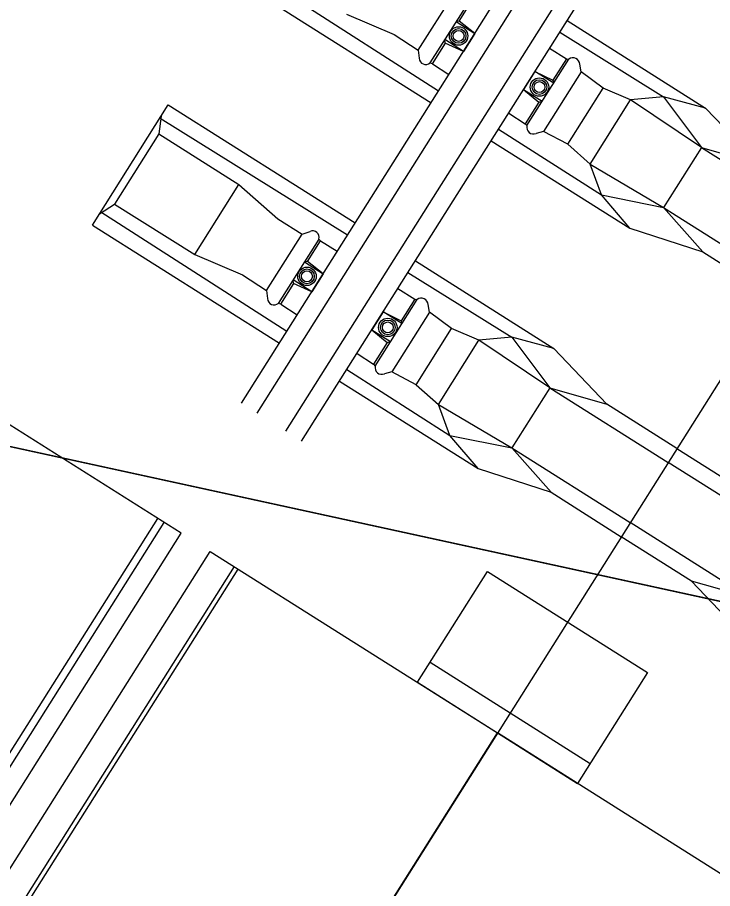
# Model space of a CAD drawing. Extents: x -746176 to -739709, y -1128407 to -1124482.
# Drawn here: x -743173.213 to -743171.745, y -1127095.098 to -1127093.259 of the extents above; entities that cross this region are included whole.
import ezdxf

# ---------------------------------------------------------------- set-up
doc = ezdxf.new("R2010")
doc.units = 0
for name, color, linetype in [('Vrstva 3', 7, 'Continuous'), ('Vrstva 33', 7, 'Continuous'), ('Vrstva 38', 7, 'Continuous'), ('Vrstva 39', 7, 'Continuous'), ('Vrstva 41', 7, 'Continuous'), ('Vrstva 5', 7, 'Continuous')]:
    doc.layers.add(name, color=color, linetype=linetype)

msp = doc.modelspace()

# ---------------------------------------------------------------- linework, layer by layer
at = {"layer": 'Vrstva 3'}
msp.add_lwpolyline([(-743184.0024, -1127091.4584), (-743185.9181, -1127102.24), (-743183.34, -1127102.57), (-743171.62, -1127104.6), (-743164.2111, -1127105.5715), (-743162.4393, -1127095.7933), (-743166.78, -1127095.57), (-743176.42, -1127093.47), (-743180.17, -1127093.19), (-743180.08, -1127092.14)], close=True, dxfattribs=at)
at = {"layer": 'Vrstva 33'}
msp.add_lwpolyline([(-743159.64, -1127094.74), (-743160.17, -1127095.91), (-743166.78, -1127095.57), (-743176.42, -1127093.47), (-743180.17, -1127093.19), (-743180.08, -1127092.14)], dxfattribs=at)
at = {"layer": 'Vrstva 38'}
for p, q in [((-743172.4195, -1127093.5664), (-743172.0992, -1127093.059)), ((-743172.3864, -1127093.5872), (-743172.0662, -1127093.0799)), ((-743172.3255, -1127093.6257), (-743172.0053, -1127093.1183)), ((-743172.2925, -1127093.6466), (-743171.9722, -1127093.1392)), ((-743172.7162, -1127093.1625), (-743172.3234, -1127093.4141)), ((-743172.7342, -1127093.1904), (-743172.3394, -1127093.4396)), ((-743172.5182, -1127093.2528), (-743172.4175, -1127093.2957)), ((-743172.2801, -1127093.2674), (-743172.2865, -1127093.2682)), ((-743172.2865, -1127093.2682), (-743172.247, -1127093.2931)), ((-743172.247, -1127093.2931), (-743172.2801, -1127093.2674)), ((-743172.0523, -1127093.2661), (-743171.7597, -1127093.4507)), ((-743172.4175, -1127093.2957), (-743172.3663, -1127093.3283)), ((-743172.247, -1127093.2931), (-743172.271, -1127093.3311)), ((-743172.0678, -1127093.2907), (-743171.8488, -1127093.427)), ((-743172.3093, -1127093.3135), (-743172.3105, -1127093.3062)), ((-743172.271, -1127093.3311), (-743172.3105, -1127093.3062)), ((-743172.271, -1127093.3311), (-743172.3093, -1127093.3135)), ((-743172.3663, -1127093.3283), (-743172.3642, -1127093.3457)), ((-743172.0892, -1127093.3246), (-743172.0537, -1127093.3465)), ((-743172.3366, -1127093.3571), (-743172.3016, -1127093.3797)), ((-743172.0223, -1127093.374), (-743172.0253, -1127093.3581)), ((-743172.12, -1127093.3734), (-743172.144, -1127093.4114)), ((-743172.0805, -1127093.3983), (-743172.12, -1127093.3734)), ((-743172.12, -1127093.3734), (-743172.0825, -1127093.3922)), ((-743171.9758, -1127093.409), (-743172.0223, -1127093.374)), ((-743172.0825, -1127093.3922), (-743172.0805, -1127093.3983)), ((-743172.144, -1127093.4114), (-743172.1045, -1127093.4363)), ((-743172.144, -1127093.4114), (-743172.1116, -1127093.4383)), ((-743172.0505, -1127093.5273), (-743171.9758, -1127093.409)), ((-743171.918, -1127093.4336), (-743171.9758, -1127093.409)), ((-743173.0544, -1127093.6977), (-743172.8943, -1127093.444)), ((-743172.8943, -1127093.444), (-743172.4996, -1127093.6932)), ((-743172.1116, -1127093.4383), (-743172.1045, -1127093.4363)), ((-743172.0034, -1127093.5689), (-743171.918, -1127093.4336)), ((-743171.8488, -1127093.427), (-743171.918, -1127093.4336)), ((-743171.7685, -1127093.5339), (-743171.918, -1127093.4336)), ((-743171.7597, -1127093.4507), (-743171.8488, -1127093.427)), ((-743171.8488, -1127093.427), (-743171.7685, -1127093.5339)), ((-743172.1755, -1127093.4612), (-743172.1404, -1127093.4839)), ((-743171.7597, -1127093.4507), (-743171.6483, -1127093.5684)), ((-743172.9092, -1127093.4677), (-743172.9141, -1127093.5054)), ((-743172.9116, -1127093.472), (-743172.5156, -1127093.7186)), ((-743172.1968, -1127093.4951), (-743171.9796, -1127093.6342)), ((-743172.1021, -1127093.5004), (-743172.1178, -1127093.5045)), ((-743172.0505, -1127093.5273), (-743172.1021, -1127093.5004)), ((-743172.9141, -1127093.5054), (-743173.0075, -1127093.6534)), ((-743172.9141, -1127093.5054), (-743172.745, -1127093.6122)), ((-743172.2124, -1127093.5197), (-743171.9199, -1127093.7044)), ((-743171.7685, -1127093.5339), (-743171.8485, -1127093.6608)), ((-743171.7685, -1127093.5339), (-743171.6483, -1127093.5684)), ((-743171.7685, -1127093.5339), (-743171.5187, -1127093.6916)), ((-743172.7397, -1127094.0737), (-743172.4195, -1127093.5663)), ((-743171.9796, -1127093.6342), (-743172.0034, -1127093.5689)), ((-743172.7067, -1127094.0946), (-743172.3864, -1127093.5872)), ((-743172.8384, -1127093.7601), (-743172.745, -1127093.6122)), ((-743172.745, -1127093.6122), (-743172.663, -1127093.6846)), ((-743172.745, -1127093.6122), (-743172.663, -1127093.6846)), ((-743172.6458, -1127094.133), (-743172.3255, -1127093.6257)), ((-743172.6127, -1127094.1539), (-743172.2925, -1127093.6465)), ((-743171.9199, -1127093.7044), (-743171.9796, -1127093.6342)), ((-743171.9796, -1127093.6342), (-743171.8485, -1127093.6608)), ((-743173.0395, -1127093.674), (-743173.0075, -1127093.6534)), ((-743173.0075, -1127093.6534), (-743172.8384, -1127093.7601)), ((-743171.8485, -1127093.6608), (-743171.7657, -1127093.7544)), ((-743173.0365, -1127093.6698), (-743172.6436, -1127093.9214)), ((-743173.0544, -1127093.6977), (-743172.6597, -1127093.9469)), ((-743172.663, -1127093.6846), (-743172.6116, -1127093.7168)), ((-743172.663, -1127093.6846), (-743172.6116, -1127093.7168)), ((-743172.6115, -1127093.7167), (-743172.5948, -1127093.7111)), ((-743172.6115, -1127093.7167), (-743172.5948, -1127093.7111)), ((-743171.9199, -1127093.7044), (-743171.7657, -1127093.7544)), ((-743172.5727, -1127093.7311), (-743172.5373, -1127093.753)), ((-743171.7657, -1127093.7544), (-743171.6174, -1127093.8481)), ((-743172.8384, -1127093.7601), (-743172.7378, -1127093.803)), ((-743172.6004, -1127093.7747), (-743172.6068, -1127093.7755)), ((-743172.6068, -1127093.7755), (-743172.5673, -1127093.8005)), ((-743172.5673, -1127093.8005), (-743172.6004, -1127093.7747)), ((-743172.3725, -1127093.7734), (-743172.08, -1127093.9581)), ((-743172.7378, -1127093.803), (-743172.6866, -1127093.8356)), ((-743172.5673, -1127093.8005), (-743172.5912, -1127093.8384)), ((-743172.3881, -1127093.798), (-743172.1691, -1127093.9343)), ((-743172.6295, -1127093.8208), (-743172.6307, -1127093.8135)), ((-743172.5912, -1127093.8384), (-743172.6307, -1127093.8135)), ((-743172.5912, -1127093.8384), (-743172.6295, -1127093.8208)), ((-743172.6866, -1127093.8356), (-743172.6844, -1127093.853)), ((-743172.4095, -1127093.8319), (-743172.3739, -1127093.8539)), ((-743172.6569, -1127093.8644), (-743172.6219, -1127093.887)), ((-743172.3426, -1127093.8813), (-743172.3456, -1127093.8654)), ((-743172.4403, -1127093.8807), (-743172.4643, -1127093.9187)), ((-743172.4008, -1127093.9056), (-743172.4403, -1127093.8807)), ((-743172.4403, -1127093.8807), (-743172.4028, -1127093.8995)), ((-743172.296, -1127093.9163), (-743172.3426, -1127093.8813)), ((-743172.4028, -1127093.8995), (-743172.4008, -1127093.9056)), ((-743172.4643, -1127093.9187), (-743172.4248, -1127093.9436)), ((-743172.4643, -1127093.9187), (-743172.4319, -1127093.9457)), ((-743172.3708, -1127094.0347), (-743172.296, -1127093.9163)), ((-743172.2383, -1127093.9409), (-743172.296, -1127093.9163)), ((-743172.3237, -1127094.0762), (-743172.2383, -1127093.9409)), ((-743172.1691, -1127093.9343), (-743172.2383, -1127093.9409)), ((-743172.0887, -1127094.0412), (-743172.2383, -1127093.9409)), ((-743172.08, -1127093.9581), (-743172.1691, -1127093.9343)), ((-743172.1691, -1127093.9343), (-743172.0887, -1127094.0412)), ((-743172.4319, -1127093.9457), (-743172.4248, -1127093.9436)), ((-743172.08, -1127093.9581), (-743171.9686, -1127094.0757)), ((-743172.4957, -1127093.9685), (-743172.4606, -1127093.9912)), ((-743172.5171, -1127094.0024), (-743172.2999, -1127094.1415)), ((-743172.4223, -1127094.0077), (-743172.438, -1127094.0118)), ((-743172.3708, -1127094.0347), (-743172.4223, -1127094.0077)), ((-743172.5327, -1127094.0271), (-743172.2401, -1127094.2117)), ((-743172.0887, -1127094.0412), (-743172.1688, -1127094.1681)), ((-743172.0887, -1127094.0412), (-743171.9686, -1127094.0757)), ((-743172.0887, -1127094.0412), (-743171.8389, -1127094.1989)), ((-743172.2999, -1127094.1415), (-743172.3237, -1127094.0762)), ((-743171.8202, -1127094.1693), (-743171.9686, -1127094.0757)), ((-743172.2401, -1127094.2117), (-743172.2999, -1127094.1415)), ((-743172.2999, -1127094.1415), (-743172.1688, -1127094.1681)), ((-743172.1688, -1127094.1681), (-743172.086, -1127094.2617)), ((-743171.8202, -1127094.1693), (-743171.6719, -1127094.263)), ((-743171.5891, -1127094.3566), (-743171.8389, -1127094.1989)), ((-743172.2401, -1127094.2117), (-743172.086, -1127094.2617)), ((-743172.086, -1127094.2617), (-743171.9377, -1127094.3554)), ((-743171.7893, -1127094.449), (-743171.9377, -1127094.3554)), ((-743171.6779, -1127094.5666), (-743171.7893, -1127094.449)), ((-743171.6692, -1127094.4835), (-743171.7893, -1127094.449))]:
    msp.add_line(p, q, dxfattribs=at)
for points in [[(-743172.3663, -1127093.3283), (-743172.2913, -1127093.2094)], [(-743172.256, -1127093.2199), (-743172.3417, -1127093.3556)], [(-743172.28, -1127093.2675), (-743172.2525, -1127093.2238)], [(-743172.3366, -1127093.3571), (-743172.3091, -1127093.3136)], [(-743172.1371, -1127093.4879), (-743172.0486, -1127093.3477)], [(-743172.0537, -1127093.3465), (-743172.0825, -1127093.3922)], [(-743172.0537, -1127093.3465), (-743172.0486, -1127093.3477)], [(-743172.3366, -1127093.3571), (-743172.3417, -1127093.3556)], [(-743172.0223, -1127093.374), (-743172.1021, -1127093.5004)], [(-743172.1116, -1127093.4383), (-743172.1404, -1127093.4839)], [(-743172.1404, -1127093.4839), (-743172.1371, -1127093.4879)], [(-743172.0505, -1127093.5273), (-743172.0034, -1127093.5689), (-743171.8485, -1127093.6608), (-743171.5987, -1127093.8185)], [(-743172.6866, -1127093.8356), (-743172.6115, -1127093.7167)], [(-743172.5762, -1127093.7272), (-743172.6619, -1127093.8629)], [(-743172.6003, -1127093.7748), (-743172.5727, -1127093.7311)], [(-743172.5727, -1127093.7311), (-743172.5762, -1127093.7272)], [(-743172.5727, -1127093.7311), (-743172.5762, -1127093.7272)], [(-743172.6569, -1127093.8644), (-743172.6294, -1127093.8209)], [(-743172.6569, -1127093.8644), (-743172.6619, -1127093.8629)], [(-743172.4574, -1127093.9952), (-743172.3689, -1127093.855)], [(-743172.3739, -1127093.8539), (-743172.4028, -1127093.8995)], [(-743172.3739, -1127093.8539), (-743172.3689, -1127093.855)], [(-743172.3426, -1127093.8813), (-743172.4223, -1127094.0077)], [(-743172.4319, -1127093.9457), (-743172.4606, -1127093.9912)], [(-743172.4606, -1127093.9912), (-743172.4574, -1127093.9952)], [(-743172.3708, -1127094.0347), (-743172.3237, -1127094.0762), (-743172.1688, -1127094.1681), (-743171.919, -1127094.3258)], [(-743171.4619, -1127094.6084), (-743171.5196, -1127094.5838), (-743171.6692, -1127094.4835), (-743171.919, -1127094.3258)]]:
    msp.add_lwpolyline(points, dxfattribs=at)
for centre, radius in [((-743172.2812, -1127093.2986), 0.0195), ((-743172.2812, -1127093.2986), 0.0155), ((-743172.2812, -1127093.2986), 0.0115), ((-743172.1105, -1127093.4064), 0.0195), ((-743172.1105, -1127093.4064), 0.0155), ((-743172.1105, -1127093.4064), 0.0115), ((-743172.6014, -1127093.8059), 0.0195), ((-743172.6014, -1127093.8059), 0.0155), ((-743172.6014, -1127093.8059), 0.0115), ((-743172.4307, -1127093.9137), 0.0195), ((-743172.4307, -1127093.9137), 0.0155), ((-743172.4307, -1127093.9137), 0.0115)]:
    msp.add_circle(centre, radius, dxfattribs=at)
for centre, radius, start, end in [((-743172.3505, -1127093.3452), 0.0137, 182.1748, 310.3968), ((-743172.0396, -1127093.3589), 0.0143, 3.2195, 128.7478), ((-743172.1232, -1127093.4912), 0.0143, 166.7249, 292.2532), ((-743172.5894, -1127093.7237), 0.0137, 345.0759, 113.2979), ((-743172.5894, -1127093.7237), 0.0137, 345.0759, 113.2979), ((-743172.6708, -1127093.8525), 0.0137, 182.1748, 310.3968), ((-743172.3599, -1127093.8662), 0.0143, 3.2195, 128.7478), ((-743172.4434, -1127093.9985), 0.0143, 166.7249, 292.2532)]:
    msp.add_arc(centre, radius, start, end, dxfattribs=at)
at = {"layer": 'Vrstva 39'}
for p, q in [((-743172.8668, -1127094.3482), (-743173.4637, -1127093.9713)), ((-743173.8775, -1127095.8388), (-743172.9166, -1127094.3167)), ((-743173.8636, -1127095.8475), (-743172.9028, -1127094.3255)), ((-743173.8277, -1127095.8702), (-743172.8668, -1127094.3482)), ((-743173.7668, -1127095.9087), (-743172.8059, -1127094.3866)), ((-743172.8059, -1127094.3866), (-743172.1992, -1127094.7696)), ((-743172.7552, -1127094.4186), (-743173.716, -1127095.9407)), ((-743172.7471, -1127094.4237), (-743173.708, -1127095.9458)), ((-743172.3683, -1127094.6628), (-743172.2204, -1127094.4286)), ((-743172.2204, -1127094.4286), (-743171.8822, -1127094.6421)), ((-743172.3416, -1127094.6206), (-743172.0034, -1127094.8341)), ((-743171.8822, -1127094.6421), (-743172.0301, -1127094.8764)), ((-743172.3683, -1127094.6628), (-743172.0301, -1127094.8764)), ((-743172.1992, -1127094.7696), (-743173.1601, -1127096.2917)), ((-743173.1601, -1127096.2917), (-743172.1992, -1127094.7696)), ((-743171.5925, -1127095.1526), (-743172.1992, -1127094.7696))]:
    msp.add_line(p, q, dxfattribs=at)
at = {"layer": 'Vrstva 41'}
msp.add_lwpolyline([(-743169.5301, -1127090.5416), (-743178.7118, -1127105.0859)], dxfattribs=at)
at = {"layer": 'Vrstva 5'}
msp.add_lwpolyline([(-743094.82, -1126957.905), (-743108.67, -1126985.4), (-743116.735, -1126998.84), (-743124.8, -1127012.28), (-743150.075, -1127051.72), (-743175.35, -1127091.16), (-743176.93, -1127091.485), (-743178.51, -1127091.81), (-743180.08, -1127092.14), (-743180.17, -1127093.19), (-743178.295, -1127093.33), (-743176.42, -1127093.47), (-743166.78, -1127095.57), (-743163.475, -1127095.74), (-743160.17, -1127095.91), (-743159.64, -1127094.74), (-743153.71, -1127081.77), (-743147.78, -1127068.8), (-743136.47, -1127047.12), (-743114.785, -1127013.02), (-743087.685, -1126970.495), (-743082.27, -1126962.07), (-743073.035, -1126947.525)], dxfattribs=at)

doc.saveas('drawing.dxf')
